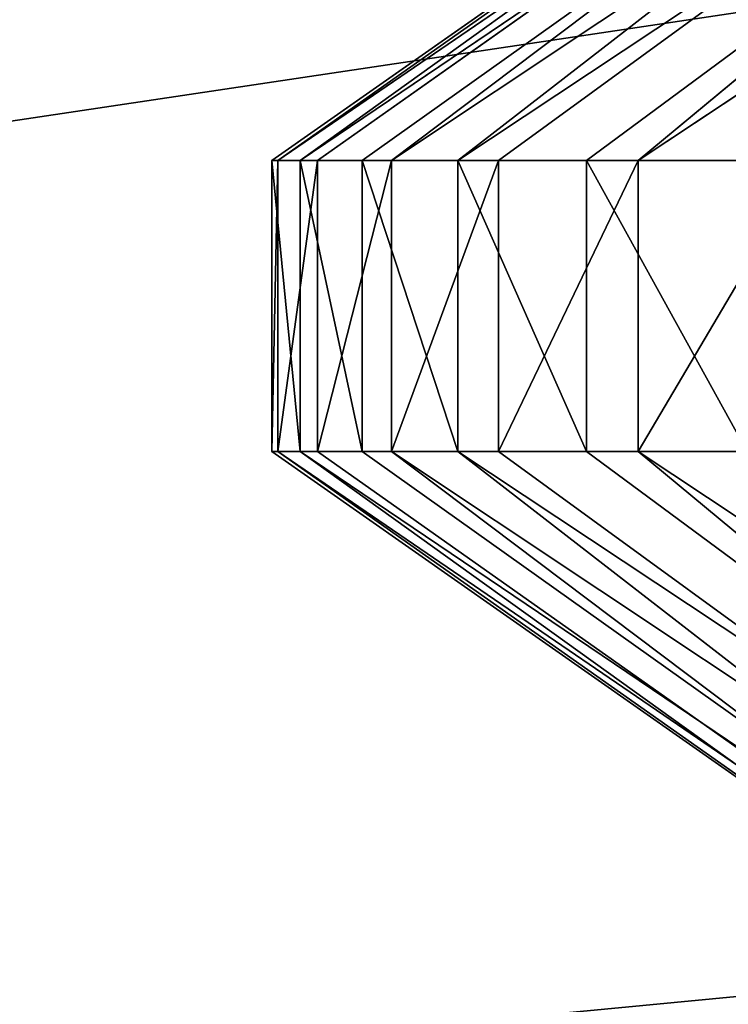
# Model space of a CAD drawing. Extents: x 322 to 502, y 0 to 111.
# Tile 377 of 656: x 357.6 to 357.833, y 88.391 to 88.714. Entities that reach past the tile are written whole.
import ezdxf

# ---------------------------------------------------------------- set-up
doc = ezdxf.new("R2010")
doc.units = 0
doc.header["$LTSCALE"] = 25.4
doc.layers.get('0').update_dxf_attribs({"color": 13, "linetype": 'CONTINUOUS'})

# ---------------------------------------------------------------- blocks, each defined once
blk = doc.blocks.new('MONO-II-GOLD-7766-7774_ST0')
at = {"color": 7}
for q in [(27.25498, 63.35337, 42.2059), (27.25498, 63.35337, 42.2059), (27.92948, 62.74966, 42.19525), (27.92948, 62.74966, 42.19525)]:
    blk.add_line((29.12024, 62.74966, 29.73322), q, dxfattribs=at)
at = {"color": 250}
for p, q in [((28.27465, 26.88473, 35.71523), (28.27465, 26.74481, 35.66238)), ((28.27465, 26.74481, 35.66238), (28.37014, 26.88473, 35.71523)), ((28.27465, 26.74481, 35.66238), (28.37014, 26.88473, 35.71523)), ((28.27465, 26.88473, 35.71523), (28.27465, 26.74481, 35.66238)), ((28.37014, 26.88473, 35.71523), (28.37014, 26.74481, 35.66238)), ((28.37014, 26.88473, 35.71523), (28.37014, 26.74481, 35.66238)), ((28.27465, 26.74481, 35.66238), (28.00157, 26.62076, 36.03213)), ((28.27465, 26.74481, 35.66238), (28.00157, 26.62076, 36.03213)), ((28.27465, 26.74481, 35.66238), (28.27465, 26.60134, 35.62014)), ((28.27465, 26.60134, 35.62014), (28.37014, 26.74481, 35.66238)), ((28.27465, 26.60134, 35.62014), (28.37014, 26.74481, 35.66238)), ((28.27465, 26.74481, 35.66238), (28.27465, 26.60134, 35.62014)), ((28.27465, 26.74481, 35.66238), (28.37014, 26.74481, 35.66238)), ((28.27465, 26.74481, 35.66238), (28.37014, 26.74481, 35.66238)), ((28.37014, 26.74481, 35.66238), (28.37014, 26.60134, 35.62014)), ((28.37014, 26.74481, 35.66238), (28.37014, 26.60134, 35.62014)), ((28.37014, 26.74481, 35.66238), (28.64322, 26.62076, 36.03213)), ((28.37014, 26.74481, 35.66238), (28.64322, 26.62076, 36.03213)), ((28.27465, 26.60134, 35.62014), (28.00157, 26.62076, 36.03213)), ((28.27465, 26.60134, 35.62014), (28.00157, 26.62076, 36.03213)), ((28.37014, 26.60134, 35.62014), (28.64322, 26.62076, 36.03213)), ((28.37014, 26.60134, 35.62014), (28.64322, 26.62076, 36.03213)), ((28.27465, 26.60134, 35.62014), (28.00157, 26.38754, 35.97285)), ((28.27465, 26.60134, 35.62014), (28.00157, 26.38754, 35.97285)), ((28.27465, 26.60134, 35.62014), (28.27465, 26.4551, 35.58875)), ((28.27465, 26.4551, 35.58875), (28.37014, 26.60134, 35.62014)), ((28.27465, 26.4551, 35.58875), (28.37014, 26.60134, 35.62014)), ((28.27465, 26.60134, 35.62014), (28.27465, 26.4551, 35.58875)), ((28.27465, 26.60134, 35.62014), (28.37014, 26.60134, 35.62014)), ((28.27465, 26.60134, 35.62014), (28.37014, 26.60134, 35.62014)), ((28.37014, 26.60134, 35.62014), (28.37014, 26.4551, 35.58875)), ((28.37014, 26.60134, 35.62014), (28.37014, 26.4551, 35.58875)), ((28.37014, 26.60134, 35.62014), (28.64322, 26.38754, 35.97285)), ((28.37014, 26.60134, 35.62014), (28.64322, 26.38754, 35.97285)), ((28.27465, 26.4551, 35.58875), (28.00157, 26.38754, 35.97285)), ((28.27465, 26.4551, 35.58875), (28.00157, 26.38754, 35.97285)), ((28.27465, 26.4551, 35.58875), (28.27465, 26.30693, 35.56836)), ((28.27465, 26.30693, 35.56836), (28.37014, 26.4551, 35.58875)), ((28.27465, 26.30693, 35.56836), (28.37014, 26.4551, 35.58875)), ((28.27465, 26.4551, 35.58875), (28.27465, 26.30693, 35.56836)), ((28.27465, 26.4551, 35.58875), (28.37014, 26.4551, 35.58875)), ((28.27465, 26.4551, 35.58875), (28.37014, 26.4551, 35.58875)), ((28.37014, 26.4551, 35.58875), (28.37014, 26.30693, 35.56836)), ((28.37014, 26.4551, 35.58875), (28.37014, 26.30693, 35.56836)), ((28.37014, 26.4551, 35.58875), (28.64322, 26.38754, 35.97285)), ((28.37014, 26.4551, 35.58875), (28.64322, 26.38754, 35.97285)), ((28.27465, 26.30693, 35.56836), (28.00157, 26.38754, 35.97285)), ((28.27465, 26.30693, 35.56836), (28.00157, 26.38754, 35.97285)), ((28.37014, 26.30693, 35.56836), (28.64322, 26.38754, 35.97285)), ((28.37014, 26.30693, 35.56836), (28.64322, 26.38754, 35.97285)), ((28.27465, 26.30693, 35.56836), (28.00157, 26.1481, 35.94899)), ((28.27465, 26.30693, 35.56836), (28.00157, 26.1481, 35.94899)), ((28.27465, 26.30693, 35.56836), (28.27465, 26.15766, 35.55911)), ((28.27465, 26.15766, 35.55911), (28.37014, 26.30693, 35.56836)), ((28.27465, 26.15766, 35.55911), (28.37014, 26.30693, 35.56836)), ((28.27465, 26.30693, 35.56836), (28.27465, 26.15766, 35.55911)), ((28.27465, 26.30693, 35.56836), (28.37014, 26.30693, 35.56836)), ((28.27465, 26.30693, 35.56836), (28.37014, 26.30693, 35.56836)), ((28.37014, 26.30693, 35.56836), (28.37014, 26.15766, 35.55911)), ((28.37014, 26.30693, 35.56836), (28.37014, 26.15766, 35.55911)), ((28.37014, 26.30693, 35.56836), (28.64322, 26.1481, 35.94899)), ((28.37014, 26.30693, 35.56836), (28.64322, 26.1481, 35.94899)), ((28.27465, 26.15766, 35.55911), (28.00157, 26.1481, 35.94899)), ((28.27465, 26.15766, 35.55911), (28.00157, 26.1481, 35.94899)), ((28.27465, 26.15766, 35.55911), (28.27465, 26.0081, 35.56104)), ((28.27465, 26.0081, 35.56104), (28.37014, 26.15766, 35.55911)), ((28.27465, 26.0081, 35.56104), (28.37014, 26.15766, 35.55911)), ((28.27465, 26.15766, 35.55911), (28.27465, 26.0081, 35.56104)), ((28.27465, 26.15766, 35.55911), (28.37014, 26.15766, 35.55911)), ((28.27465, 26.15766, 35.55911), (28.37014, 26.15766, 35.55911)), ((28.37014, 26.15766, 35.55911), (28.37014, 26.0081, 35.56104)), ((28.37014, 26.15766, 35.55911), (28.37014, 26.0081, 35.56104)), ((28.37014, 26.15766, 35.55911), (28.64322, 26.1481, 35.94899)), ((28.37014, 26.15766, 35.55911), (28.64322, 26.1481, 35.94899)), ((28.27465, 26.0081, 35.56104), (28.00157, 26.1481, 35.94899)), ((28.27465, 26.0081, 35.56104), (28.00157, 26.1481, 35.94899)), ((28.37014, 26.0081, 35.56104), (28.64322, 26.1481, 35.94899)), ((28.37014, 26.0081, 35.56104), (28.64322, 26.1481, 35.94899)), ((28.27465, 26.0081, 35.56104), (28.00157, 25.90777, 35.96109)), ((28.27465, 26.0081, 35.56104), (28.00157, 25.90777, 35.96109)), ((28.27465, 26.0081, 35.56104), (28.27465, 25.85911, 35.57414)), ((28.27465, 25.85911, 35.57414), (28.37014, 26.0081, 35.56104)), ((28.27465, 25.85911, 35.57414), (28.37014, 26.0081, 35.56104)), ((28.27465, 26.0081, 35.56104), (28.27465, 25.85911, 35.57414)), ((28.27465, 26.0081, 35.56104), (28.37014, 26.0081, 35.56104)), ((28.27465, 26.0081, 35.56104), (28.37014, 26.0081, 35.56104)), ((28.37014, 26.0081, 35.56104), (28.37014, 25.85911, 35.57414)), ((28.37014, 26.0081, 35.56104), (28.37014, 25.85911, 35.57414)), ((28.37014, 26.0081, 35.56104), (28.64322, 25.90777, 35.96109)), ((28.37014, 26.0081, 35.56104), (28.64322, 25.90777, 35.96109)), ((28.27465, 25.85911, 35.57414), (28.00157, 25.90777, 35.96109)), ((28.27465, 25.85911, 35.57414), (28.00157, 25.90777, 35.96109)), ((28.27465, 25.71152, 35.59834), (28.00157, 25.90777, 35.96109)), ((28.27465, 25.71152, 35.59834), (28.00157, 25.90777, 35.96109)), ((28.37014, 25.71152, 35.59834), (28.64322, 25.90777, 35.96109)), ((28.37014, 25.85911, 35.57414), (28.64322, 25.90777, 35.96109)), ((28.37014, 25.71152, 35.59834), (28.64322, 25.90777, 35.96109)), ((28.37014, 25.85911, 35.57414), (28.64322, 25.90777, 35.96109)), ((28.27465, 25.85911, 35.57414), (28.27465, 25.71152, 35.59834)), ((28.27465, 25.71152, 35.59834), (28.37014, 25.85911, 35.57414)), ((28.27465, 25.71152, 35.59834), (28.37014, 25.85911, 35.57414)), ((28.27465, 25.85911, 35.57414), (28.27465, 25.71152, 35.59834)), ((28.27465, 25.85911, 35.57414), (28.37014, 25.85911, 35.57414)), ((28.27465, 25.85911, 35.57414), (28.37014, 25.85911, 35.57414)), ((28.37014, 25.85911, 35.57414), (28.37014, 25.71152, 35.59834)), ((28.37014, 25.85911, 35.57414), (28.37014, 25.71152, 35.59834)), ((28.27465, 25.71152, 35.59834), (28.00157, 25.67193, 36.00887)), ((28.27465, 25.71152, 35.59834), (28.00157, 25.67193, 36.00887)), ((28.27465, 25.71152, 35.59834), (28.27465, 25.56614, 35.63349)), ((28.27465, 25.56614, 35.63349), (28.37014, 25.71152, 35.59834)), ((28.27465, 25.56614, 35.63349), (28.37014, 25.71152, 35.59834)), ((28.27465, 25.71152, 35.59834), (28.27465, 25.56614, 35.63349)), ((28.27465, 25.71152, 35.59834), (28.37014, 25.71152, 35.59834)), ((28.27465, 25.71152, 35.59834), (28.37014, 25.71152, 35.59834)), ((28.37014, 25.71152, 35.59834), (28.37014, 25.56614, 35.63349)), ((28.37014, 25.71152, 35.59834), (28.37014, 25.56614, 35.63349)), ((28.37014, 25.71152, 35.59834), (28.64322, 25.67193, 36.00887)), ((28.37014, 25.71152, 35.59834), (28.64322, 25.67193, 36.00887)), ((28.27465, 25.56614, 35.63349), (28.00157, 25.67193, 36.00887)), ((28.27465, 25.56614, 35.63349), (28.00157, 25.67193, 36.00887)), ((28.27465, 25.42381, 35.67942), (28.00157, 25.67193, 36.00887)), ((28.27465, 25.42381, 35.67942), (28.00157, 25.67193, 36.00887)), ((28.37014, 25.42381, 35.67942), (28.64322, 25.67193, 36.00887)), ((28.37014, 25.56614, 35.63349), (28.64322, 25.67193, 36.00887)), ((28.37014, 25.42381, 35.67942), (28.64322, 25.67193, 36.00887)), ((28.37014, 25.56614, 35.63349), (28.64322, 25.67193, 36.00887)), ((28.27465, 25.56614, 35.63349), (28.27465, 25.42381, 35.67942)), ((28.27465, 25.42381, 35.67942), (28.37014, 25.56614, 35.63349)), ((28.27465, 25.42381, 35.67942), (28.37014, 25.56614, 35.63349)), ((28.27465, 25.56614, 35.63349), (28.27465, 25.42381, 35.67942)), ((28.27465, 25.56614, 35.63349), (28.37014, 25.56614, 35.63349)), ((28.27465, 25.56614, 35.63349), (28.37014, 25.56614, 35.63349)), ((28.37014, 25.56614, 35.63349), (28.37014, 25.42381, 35.67942)), ((28.37014, 25.56614, 35.63349), (28.37014, 25.42381, 35.67942)), ((28.27465, 25.42381, 35.67942), (28.00157, 25.44585, 36.09127)), ((28.27465, 25.42381, 35.67942), (28.00157, 25.44585, 36.09127)), ((28.37014, 25.42381, 35.67942), (28.64322, 25.44585, 36.09127)), ((28.37014, 25.42381, 35.67942), (28.64322, 25.44585, 36.09127)), ((28.27465, 25.42381, 35.67942), (28.27465, 25.2853, 35.73585)), ((28.27465, 25.2853, 35.73585), (28.37014, 25.42381, 35.67942)), ((28.27465, 25.2853, 35.73585), (28.37014, 25.42381, 35.67942)), ((28.27465, 25.42381, 35.67942), (28.27465, 25.2853, 35.73585)), ((28.27465, 25.42381, 35.67942), (28.37014, 25.42381, 35.67942)), ((28.27465, 25.42381, 35.67942), (28.37014, 25.42381, 35.67942)), ((28.37014, 25.42381, 35.67942), (28.37014, 25.2853, 35.73585)), ((28.37014, 25.42381, 35.67942), (28.37014, 25.2853, 35.73585))]:
    blk.add_line(p, q, dxfattribs=at)
at = {"color": 7}
mesh = blk.add_polyface(dxfattribs=at)
corners = [(76.09205, 157.25012, 40.50935), (6.39386, 79.17375, 31.83307), (6.01198, 79.17375, 35.82961)]
mesh.append_faces([[corners[k] for k in face] for face in [(0, 1, 2)]], dxfattribs={"color": 7})
mesh = blk.add_polyface(dxfattribs=at)
corners = [(76.09205, 157.25012, 40.50935), (76.33726, 157.20102, 38.51627), (6.39386, 79.17375, 31.83307)]
mesh.append_faces([[corners[k] for k in face] for face in [(0, 1, 2)]], dxfattribs={"color": 7})
mesh = blk.add_polyface(dxfattribs=at)
corners = [(76.33726, 157.20102, 38.51627), (77.14748, 156.80986, 34.60364), (6.39386, 79.17375, 31.83307)]
mesh.append_faces([[corners[k] for k in face] for face in [(0, 1, 2)]], dxfattribs={"color": 7})
mesh = blk.add_polyface(dxfattribs=at)
corners = [(59.39471, 136.38133, 38.9139), (7.1045, 78.02478, 37.81024), (7.25827, 78.2191, 33.93218)]
mesh.append_faces([[corners[k] for k in face] for face in [(0, 1, 2)]], dxfattribs={"color": 7})
mesh = blk.add_polyface(dxfattribs=at)
corners = [(59.39471, 136.38133, 38.9139), (7.25827, 78.2191, 33.93218), (59.97813, 136.18701, 35.0769)]
mesh.append_faces([[corners[k] for k in face] for face in [(0, 1, 2)]], dxfattribs={"color": 7})
mesh = blk.add_polyface(dxfattribs=at)
corners = [(34.70285, 52.79096, 43.58644), (7.8477, 77.44234, 36.83221), (7.99802, 77.54994, 34.00287)]
mesh.append_faces([[corners[k] for k in face] for face in [(0, 1, 2)]], dxfattribs={"color": 7})
mesh = blk.add_polyface(dxfattribs=at)
corners = [(34.70285, 52.79096, 43.58644), (7.99802, 77.54994, 34.00287), (8.38622, 77.44234, 31.19625)]
mesh.append_faces([[corners[k] for k in face] for face in [(0, 1, 2)]], dxfattribs={"color": 7})
mesh = blk.add_polyface(dxfattribs=at)
corners = [(34.70285, 52.79096, 43.58644), (8.38622, 77.44234, 31.19625), (9.00732, 77.12095, 28.44847)]
mesh.append_faces([[corners[k] for k in face] for face in [(0, 1, 2)]], dxfattribs={"color": 7})
mesh = blk.add_polyface(dxfattribs=at)
corners = [(34.70285, 52.79096, 43.58644), (9.00732, 77.12095, 28.44847), (9.85332, 76.58989, 25.79486)]
mesh.append_faces([[corners[k] for k in face] for face in [(0, 1, 2)]], dxfattribs={"color": 7})
mesh = blk.add_polyface(dxfattribs=at)
corners = [(34.70285, 52.79096, 43.58644), (9.85332, 76.58989, 25.79486), (36.03451, 52.79096, 29.64991)]
mesh.append_faces([[corners[k] for k in face] for face in [(0, 1, 2)]], dxfattribs={"color": 7})
mesh = blk.add_polyface(dxfattribs=at)
corners = [(27.25498, 63.35337, 42.2059), (28.45997, 63.35337, 29.59504), (27.88129, 63.90812, 29.17445)]
mesh.append_faces([[corners[k] for k in face] for face in [(0, 1, 2)]], dxfattribs={"color": 7})
mesh = blk.add_polyface(dxfattribs=at)
corners = [(27.25498, 63.35337, 42.2059), (27.92948, 62.74966, 42.19525), (29.12024, 62.74966, 29.73322)]
mesh.append_faces([[corners[k] for k in face] for face in [(0, 1, 2)]], dxfattribs={"color": 7})
mesh = blk.add_polyface(dxfattribs=at)
corners = [(27.25498, 63.35337, 42.2059), (29.12024, 62.74966, 29.73322), (28.45997, 63.35337, 29.59504)]
mesh.append_faces([[corners[k] for k in face] for face in [(0, 1, 2)]], dxfattribs={"color": 7})
mesh = blk.add_polyface(dxfattribs=at)
corners = [(27.92948, 62.74966, 42.19525), (31.17644, 61.08653, 27.63131), (30.87756, 61.28322, 28.46287)]
mesh.append_faces([[corners[k] for k in face] for face in [(0, 1, 2)]], dxfattribs={"color": 7})
mesh = blk.add_polyface(dxfattribs=at)
corners = [(27.92948, 62.74966, 42.19525), (30.87756, 61.28322, 28.46287), (30.39828, 61.6553, 29.13471)]
mesh.append_faces([[corners[k] for k in face] for face in [(0, 1, 2)]], dxfattribs={"color": 7})
mesh = blk.add_polyface(dxfattribs=at)
corners = [(28.55752, 62.16243, 42.4785), (31.17644, 61.08653, 27.63131), (27.92948, 62.74966, 42.19525)]
mesh.append_faces([[corners[k] for k in face] for face in [(0, 1, 2)]], dxfattribs={"color": 7})
mesh = blk.add_polyface(dxfattribs=at)
corners = [(27.92948, 62.74966, 42.19525), (30.39828, 61.6553, 29.13471), (29.79056, 62.16243, 29.57403)]
mesh.append_faces([[corners[k] for k in face] for face in [(0, 1, 2)]], dxfattribs={"color": 7})
mesh = blk.add_polyface(dxfattribs=at)
corners = [(27.92948, 62.74966, 42.19525), (29.79056, 62.16243, 29.57403), (29.12024, 62.74966, 29.73322)]
mesh.append_faces([[corners[k] for k in face] for face in [(0, 1, 2)]], dxfattribs={"color": 7})
mesh = blk.add_polyface(dxfattribs=at)
corners = [(26.80981, 41.60865, 177.55852), (34.10981, 41.60865, 37.55851), (26.80981, 41.60865, 7.55851)]
mesh.append_faces([[corners[k] for k in face] for face in [(0, 1, 2)]], dxfattribs={"color": 7})
mesh = blk.add_polyface(dxfattribs=at)
corners = [(34.10981, 41.60865, 37.55851), (34.48803, 41.60865, 34.68562), (26.80981, 41.60865, 7.55851)]
mesh.append_faces([[corners[k] for k in face] for face in [(0, 1, 2)]], dxfattribs={"color": 7})
mesh = blk.add_polyface(dxfattribs=at)
corners = [(34.10981, 40.80865, 37.55851), (26.80981, 40.80865, 7.55851), (34.48803, 40.80865, 34.68562)]
mesh.append_faces([[corners[k] for k in face] for face in [(0, 1, 2)]], dxfattribs={"color": 7})
mesh = blk.add_polyface(dxfattribs=at)
corners = [(26.80981, 40.80865, 177.55852), (26.80981, 40.80865, 7.55851), (34.10981, 40.80865, 37.55851)]
mesh.append_faces([[corners[k] for k in face] for face in [(0, 1, 2)]], dxfattribs={"color": 7})
mesh = blk.add_polyface(dxfattribs=at)
corners = [(28.27465, 26.88473, 35.71523), (28.27465, 26.74481, 35.66238), (28.00157, 26.62076, 36.03213)]
mesh.append_faces([[corners[k] for k in face] for face in [(0, 1, 2)]], dxfattribs={"color": 7})
mesh = blk.add_polyface(dxfattribs=at)
corners = [(28.37014, 26.74481, 35.66238), (28.27465, 26.74481, 35.66238), (28.37014, 26.88473, 35.71523)]
mesh.append_faces([[corners[k] for k in face] for face in [(0, 1, 2)]], dxfattribs={"color": 7})
mesh = blk.add_polyface(dxfattribs=at)
corners = [(28.37014, 26.88473, 35.71523), (28.27465, 26.74481, 35.66238), (28.27465, 26.88473, 35.71523)]
mesh.append_faces([[corners[k] for k in face] for face in [(0, 1, 2)]], dxfattribs={"color": 7})
mesh = blk.add_polyface(dxfattribs=at)
corners = [(28.37014, 26.88473, 35.71523), (28.64322, 26.62076, 36.03213), (28.37014, 26.74481, 35.66238)]
mesh.append_faces([[corners[k] for k in face] for face in [(0, 1, 2)]], dxfattribs={"color": 7})
mesh = blk.add_polyface(dxfattribs=at)
corners = [(28.27465, 26.74481, 35.66238), (28.27465, 26.60134, 35.62014), (28.00157, 26.62076, 36.03213)]
mesh.append_faces([[corners[k] for k in face] for face in [(0, 1, 2)]], dxfattribs={"color": 7})
mesh = blk.add_polyface(dxfattribs=at)
corners = [(28.37014, 26.60134, 35.62014), (28.27465, 26.60134, 35.62014), (28.37014, 26.74481, 35.66238)]
mesh.append_faces([[corners[k] for k in face] for face in [(0, 1, 2)]], dxfattribs={"color": 7})
mesh = blk.add_polyface(dxfattribs=at)
corners = [(28.37014, 26.74481, 35.66238), (28.27465, 26.60134, 35.62014), (28.27465, 26.74481, 35.66238)]
mesh.append_faces([[corners[k] for k in face] for face in [(0, 1, 2)]], dxfattribs={"color": 7})
mesh = blk.add_polyface(dxfattribs=at)
corners = [(28.37014, 26.74481, 35.66238), (28.64322, 26.62076, 36.03213), (28.37014, 26.60134, 35.62014)]
mesh.append_faces([[corners[k] for k in face] for face in [(0, 1, 2)]], dxfattribs={"color": 7})
mesh = blk.add_polyface(dxfattribs=at)
corners = [(28.00157, 26.62076, 36.03213), (28.27465, 26.60134, 35.62014), (28.00157, 26.38754, 35.97285)]
mesh.append_faces([[corners[k] for k in face] for face in [(0, 1, 2)]], dxfattribs={"color": 7})
mesh = blk.add_polyface(dxfattribs=at)
corners = [(28.64322, 26.62076, 36.03213), (28.64322, 26.38754, 35.97285), (28.37014, 26.60134, 35.62014)]
mesh.append_faces([[corners[k] for k in face] for face in [(0, 1, 2)]], dxfattribs={"color": 7})
mesh = blk.add_polyface(dxfattribs=at)
corners = [(28.27465, 26.60134, 35.62014), (28.27465, 26.4551, 35.58875), (28.00157, 26.38754, 35.97285)]
mesh.append_faces([[corners[k] for k in face] for face in [(0, 1, 2)]], dxfattribs={"color": 7})
mesh = blk.add_polyface(dxfattribs=at)
corners = [(28.37014, 26.4551, 35.58875), (28.27465, 26.4551, 35.58875), (28.37014, 26.60134, 35.62014)]
mesh.append_faces([[corners[k] for k in face] for face in [(0, 1, 2)]], dxfattribs={"color": 7})
mesh = blk.add_polyface(dxfattribs=at)
corners = [(28.37014, 26.60134, 35.62014), (28.27465, 26.4551, 35.58875), (28.27465, 26.60134, 35.62014)]
mesh.append_faces([[corners[k] for k in face] for face in [(0, 1, 2)]], dxfattribs={"color": 7})
mesh = blk.add_polyface(dxfattribs=at)
corners = [(28.37014, 26.60134, 35.62014), (28.64322, 26.38754, 35.97285), (28.37014, 26.4551, 35.58875)]
mesh.append_faces([[corners[k] for k in face] for face in [(0, 1, 2)]], dxfattribs={"color": 7})
mesh = blk.add_polyface(dxfattribs=at)
corners = [(28.27465, 26.4551, 35.58875), (28.27465, 26.30693, 35.56836), (28.00157, 26.38754, 35.97285)]
mesh.append_faces([[corners[k] for k in face] for face in [(0, 1, 2)]], dxfattribs={"color": 7})
mesh = blk.add_polyface(dxfattribs=at)
corners = [(28.37014, 26.30693, 35.56836), (28.27465, 26.30693, 35.56836), (28.37014, 26.4551, 35.58875)]
mesh.append_faces([[corners[k] for k in face] for face in [(0, 1, 2)]], dxfattribs={"color": 7})
mesh = blk.add_polyface(dxfattribs=at)
corners = [(28.37014, 26.4551, 35.58875), (28.27465, 26.30693, 35.56836), (28.27465, 26.4551, 35.58875)]
mesh.append_faces([[corners[k] for k in face] for face in [(0, 1, 2)]], dxfattribs={"color": 7})
mesh = blk.add_polyface(dxfattribs=at)
corners = [(28.37014, 26.4551, 35.58875), (28.64322, 26.38754, 35.97285), (28.37014, 26.30693, 35.56836)]
mesh.append_faces([[corners[k] for k in face] for face in [(0, 1, 2)]], dxfattribs={"color": 7})
mesh = blk.add_polyface(dxfattribs=at)
corners = [(28.00157, 26.38754, 35.97285), (28.27465, 26.30693, 35.56836), (28.00157, 26.1481, 35.94899)]
mesh.append_faces([[corners[k] for k in face] for face in [(0, 1, 2)]], dxfattribs={"color": 7})
mesh = blk.add_polyface(dxfattribs=at)
corners = [(28.64322, 26.38754, 35.97285), (28.64322, 26.1481, 35.94899), (28.37014, 26.30693, 35.56836)]
mesh.append_faces([[corners[k] for k in face] for face in [(0, 1, 2)]], dxfattribs={"color": 7})
mesh = blk.add_polyface(dxfattribs=at)
corners = [(28.27465, 26.30693, 35.56836), (28.27465, 26.15766, 35.55911), (28.00157, 26.1481, 35.94899)]
mesh.append_faces([[corners[k] for k in face] for face in [(0, 1, 2)]], dxfattribs={"color": 7})
mesh = blk.add_polyface(dxfattribs=at)
corners = [(28.37014, 26.15766, 35.55911), (28.27465, 26.15766, 35.55911), (28.37014, 26.30693, 35.56836)]
mesh.append_faces([[corners[k] for k in face] for face in [(0, 1, 2)]], dxfattribs={"color": 7})
mesh = blk.add_polyface(dxfattribs=at)
corners = [(28.37014, 26.30693, 35.56836), (28.27465, 26.15766, 35.55911), (28.27465, 26.30693, 35.56836)]
mesh.append_faces([[corners[k] for k in face] for face in [(0, 1, 2)]], dxfattribs={"color": 7})
mesh = blk.add_polyface(dxfattribs=at)
corners = [(28.37014, 26.30693, 35.56836), (28.64322, 26.1481, 35.94899), (28.37014, 26.15766, 35.55911)]
mesh.append_faces([[corners[k] for k in face] for face in [(0, 1, 2)]], dxfattribs={"color": 7})
mesh = blk.add_polyface(dxfattribs=at)
corners = [(28.27465, 26.15766, 35.55911), (28.27465, 26.0081, 35.56104), (28.00157, 26.1481, 35.94899)]
mesh.append_faces([[corners[k] for k in face] for face in [(0, 1, 2)]], dxfattribs={"color": 7})
mesh = blk.add_polyface(dxfattribs=at)
corners = [(28.37014, 26.0081, 35.56104), (28.27465, 26.0081, 35.56104), (28.37014, 26.15766, 35.55911)]
mesh.append_faces([[corners[k] for k in face] for face in [(0, 1, 2)]], dxfattribs={"color": 7})
mesh = blk.add_polyface(dxfattribs=at)
corners = [(28.37014, 26.15766, 35.55911), (28.27465, 26.0081, 35.56104), (28.27465, 26.15766, 35.55911)]
mesh.append_faces([[corners[k] for k in face] for face in [(0, 1, 2)]], dxfattribs={"color": 7})
mesh = blk.add_polyface(dxfattribs=at)
corners = [(28.37014, 26.15766, 35.55911), (28.64322, 26.1481, 35.94899), (28.37014, 26.0081, 35.56104)]
mesh.append_faces([[corners[k] for k in face] for face in [(0, 1, 2)]], dxfattribs={"color": 7})
mesh = blk.add_polyface(dxfattribs=at)
corners = [(28.00157, 26.1481, 35.94899), (28.27465, 26.0081, 35.56104), (28.00157, 25.90777, 35.96109)]
mesh.append_faces([[corners[k] for k in face] for face in [(0, 1, 2)]], dxfattribs={"color": 7})
mesh = blk.add_polyface(dxfattribs=at)
corners = [(28.64322, 26.1481, 35.94899), (28.64322, 25.90777, 35.96109), (28.37014, 26.0081, 35.56104)]
mesh.append_faces([[corners[k] for k in face] for face in [(0, 1, 2)]], dxfattribs={"color": 7})
mesh = blk.add_polyface(dxfattribs=at)
corners = [(28.27465, 26.0081, 35.56104), (28.27465, 25.85911, 35.57414), (28.00157, 25.90777, 35.96109)]
mesh.append_faces([[corners[k] for k in face] for face in [(0, 1, 2)]], dxfattribs={"color": 7})
mesh = blk.add_polyface(dxfattribs=at)
corners = [(28.37014, 25.85911, 35.57414), (28.27465, 25.85911, 35.57414), (28.37014, 26.0081, 35.56104)]
mesh.append_faces([[corners[k] for k in face] for face in [(0, 1, 2)]], dxfattribs={"color": 7})
mesh = blk.add_polyface(dxfattribs=at)
corners = [(28.37014, 26.0081, 35.56104), (28.27465, 25.85911, 35.57414), (28.27465, 26.0081, 35.56104)]
mesh.append_faces([[corners[k] for k in face] for face in [(0, 1, 2)]], dxfattribs={"color": 7})
mesh = blk.add_polyface(dxfattribs=at)
corners = [(28.37014, 26.0081, 35.56104), (28.64322, 25.90777, 35.96109), (28.37014, 25.85911, 35.57414)]
mesh.append_faces([[corners[k] for k in face] for face in [(0, 1, 2)]], dxfattribs={"color": 7})
mesh = blk.add_polyface(dxfattribs=at)
corners = [(28.00157, 25.90777, 35.96109), (28.27465, 25.85911, 35.57414), (28.27465, 25.71152, 35.59834)]
mesh.append_faces([[corners[k] for k in face] for face in [(0, 1, 2)]], dxfattribs={"color": 7})
mesh = blk.add_polyface(dxfattribs=at)
corners = [(28.00157, 25.90777, 35.96109), (28.27465, 25.71152, 35.59834), (28.00157, 25.67193, 36.00887)]
mesh.append_faces([[corners[k] for k in face] for face in [(0, 1, 2)]], dxfattribs={"color": 7})
mesh = blk.add_polyface(dxfattribs=at)
corners = [(28.64322, 25.90777, 35.96109), (28.64322, 25.67193, 36.00887), (28.37014, 25.71152, 35.59834)]
mesh.append_faces([[corners[k] for k in face] for face in [(0, 1, 2)]], dxfattribs={"color": 7})
mesh = blk.add_polyface(dxfattribs=at)
corners = [(28.64322, 25.90777, 35.96109), (28.37014, 25.71152, 35.59834), (28.37014, 25.85911, 35.57414)]
mesh.append_faces([[corners[k] for k in face] for face in [(0, 1, 2)]], dxfattribs={"color": 7})
mesh = blk.add_polyface(dxfattribs=at)
corners = [(28.37014, 25.71152, 35.59834), (28.27465, 25.71152, 35.59834), (28.37014, 25.85911, 35.57414)]
mesh.append_faces([[corners[k] for k in face] for face in [(0, 1, 2)]], dxfattribs={"color": 7})
mesh = blk.add_polyface(dxfattribs=at)
corners = [(28.37014, 25.85911, 35.57414), (28.27465, 25.71152, 35.59834), (28.27465, 25.85911, 35.57414)]
mesh.append_faces([[corners[k] for k in face] for face in [(0, 1, 2)]], dxfattribs={"color": 7})
mesh = blk.add_polyface(dxfattribs=at)
corners = [(28.27465, 25.71152, 35.59834), (28.27465, 25.56614, 35.63349), (28.00157, 25.67193, 36.00887)]
mesh.append_faces([[corners[k] for k in face] for face in [(0, 1, 2)]], dxfattribs={"color": 7})
mesh = blk.add_polyface(dxfattribs=at)
corners = [(28.37014, 25.56614, 35.63349), (28.27465, 25.56614, 35.63349), (28.37014, 25.71152, 35.59834)]
mesh.append_faces([[corners[k] for k in face] for face in [(0, 1, 2)]], dxfattribs={"color": 7})
mesh = blk.add_polyface(dxfattribs=at)
corners = [(28.37014, 25.71152, 35.59834), (28.27465, 25.56614, 35.63349), (28.27465, 25.71152, 35.59834)]
mesh.append_faces([[corners[k] for k in face] for face in [(0, 1, 2)]], dxfattribs={"color": 7})
mesh = blk.add_polyface(dxfattribs=at)
corners = [(28.37014, 25.71152, 35.59834), (28.64322, 25.67193, 36.00887), (28.37014, 25.56614, 35.63349)]
mesh.append_faces([[corners[k] for k in face] for face in [(0, 1, 2)]], dxfattribs={"color": 7})
mesh = blk.add_polyface(dxfattribs=at)
corners = [(28.00157, 25.67193, 36.00887), (28.27465, 25.56614, 35.63349), (28.27465, 25.42381, 35.67942)]
mesh.append_faces([[corners[k] for k in face] for face in [(0, 1, 2)]], dxfattribs={"color": 7})
mesh = blk.add_polyface(dxfattribs=at)
corners = [(28.00157, 25.67193, 36.00887), (28.27465, 25.42381, 35.67942), (28.00157, 25.44585, 36.09127)]
mesh.append_faces([[corners[k] for k in face] for face in [(0, 1, 2)]], dxfattribs={"color": 7})
mesh = blk.add_polyface(dxfattribs=at)
corners = [(28.64322, 25.67193, 36.00887), (28.64322, 25.44585, 36.09127), (28.37014, 25.42381, 35.67942)]
mesh.append_faces([[corners[k] for k in face] for face in [(0, 1, 2)]], dxfattribs={"color": 7})
mesh = blk.add_polyface(dxfattribs=at)
corners = [(28.64322, 25.67193, 36.00887), (28.37014, 25.42381, 35.67942), (28.37014, 25.56614, 35.63349)]
mesh.append_faces([[corners[k] for k in face] for face in [(0, 1, 2)]], dxfattribs={"color": 7})
mesh = blk.add_polyface(dxfattribs=at)
corners = [(28.37014, 25.42381, 35.67942), (28.27465, 25.42381, 35.67942), (28.37014, 25.56614, 35.63349)]
mesh.append_faces([[corners[k] for k in face] for face in [(0, 1, 2)]], dxfattribs={"color": 7})
mesh = blk.add_polyface(dxfattribs=at)
corners = [(28.37014, 25.56614, 35.63349), (28.27465, 25.42381, 35.67942), (28.27465, 25.56614, 35.63349)]
mesh.append_faces([[corners[k] for k in face] for face in [(0, 1, 2)]], dxfattribs={"color": 7})
mesh = blk.add_polyface(dxfattribs=at)
corners = [(28.00157, 25.44585, 36.09127), (28.27465, 25.42381, 35.67942), (28.27465, 25.2853, 35.73585)]
mesh.append_faces([[corners[k] for k in face] for face in [(0, 1, 2)]], dxfattribs={"color": 7})
mesh = blk.add_polyface(dxfattribs=at)
corners = [(28.64322, 25.44585, 36.09127), (28.37014, 25.2853, 35.73585), (28.37014, 25.42381, 35.67942)]
mesh.append_faces([[corners[k] for k in face] for face in [(0, 1, 2)]], dxfattribs={"color": 7})
mesh = blk.add_polyface(dxfattribs=at)
corners = [(28.37014, 25.2853, 35.73585), (28.27465, 25.2853, 35.73585), (28.37014, 25.42381, 35.67942)]
mesh.append_faces([[corners[k] for k in face] for face in [(0, 1, 2)]], dxfattribs={"color": 7})
mesh = blk.add_polyface(dxfattribs=at)
corners = [(28.37014, 25.42381, 35.67942), (28.27465, 25.2853, 35.73585), (28.27465, 25.42381, 35.67942)]
mesh.append_faces([[corners[k] for k in face] for face in [(0, 1, 2)]], dxfattribs={"color": 7})

msp = doc.modelspace()

# ---------------------------------------------------------------- block references
at = {"color": 0, "extrusion": (1, -3.88578e-16, -4.44089e-16), "rotation": 180}
msp.add_blockref('MONO-II-GOLD-7766-7774_ST0', (116.94224, 158.39126, 322.12378), dxfattribs=at)

doc.saveas('drawing.dxf')
